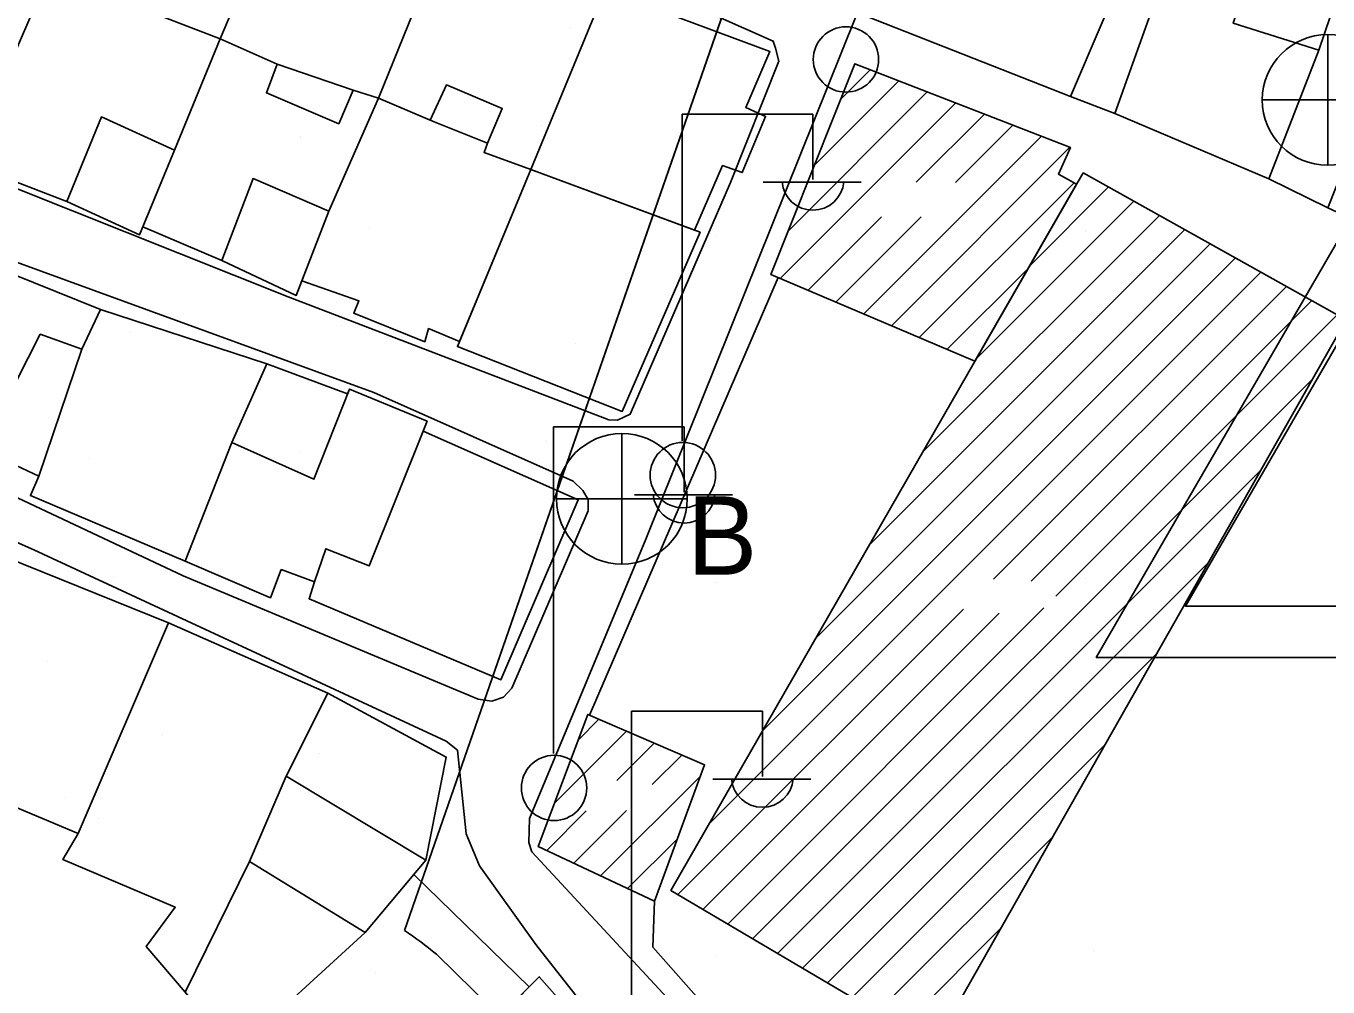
# Model space of a CAD drawing. Extents: x 417997 to 421451, y 4451742 to 4455216.
# Drawn here: x 420300.2 to 420369.9, y 4453203.4 to 4453254.8 of the extents above; entities that cross this region are included whole.
import ezdxf

# ---------------------------------------------------------------- set-up
doc = ezdxf.new("R2010")
doc.units = 0
for name, color, linetype in [('ADA', 7, 'Continuous'), ('B_Mesken', 7, 'Continuous'), ('B_Okul', 7, 'Continuous'), ('B_Tarama', 7, 'Continuous'), ('B_Teras', 7, 'Continuous'), ('Default', 7, 'Continuous'), ('LJ_SEMBOL', 7, 'Continuous'), ('PL_AYA_PARK_DINLENME', 7, 'Continuous'), ('PL_EĞİTİM', 7, 'Continuous'), ('S_Elektrik_Diregi', 7, 'Continuous'), ('S_Rogar_Kapagi_Buski', 7, 'Continuous'), ('Sinir_Duvar_tek_tarafa_ait', 7, 'Continuous'), ('TR_EĞİTİM', 7, 'Continuous'), ('TR_PARKALANI', 7, 'Continuous'), ('Yol_Sose', 7, 'Continuous')]:
    doc.layers.add(name, color=color, linetype=linetype)

# ---------------------------------------------------------------- blocks, each defined once
blk = doc.blocks.new('POINT_DISPLAY')
at = {"layer": 'Default'}
blk.add_line((0, 0), (0, 0), dxfattribs=at)

msp = doc.modelspace()

# ---------------------------------------------------------------- linework, layer by layer
at = {"layer": 'ADA'}
for p, q in [((420320.42, 4453206.383), (420343.792, 4453273.663)), ((420320.42, 4453206.383), (420343.792, 4453273.663)), ((420324.11, 4453203.172), (420322.125, 4453205.111)), ((420324.11, 4453203.172), (420322.125, 4453205.111))]:
    msp.add_line(p, q, dxfattribs=at)
msp.add_arc((420307.524, 4453187.322), 23.013, 50.6215, 55.91879, dxfattribs=at)
msp.add_arc((420307.524, 4453187.322), 23.013, 50.6215, 55.91879, dxfattribs=at)
at = {"layer": 'B_Mesken'}
for points in [[(420301.395, 4453257.683), (420305.653, 4453267.122), (420314.647, 4453263.852), (420310.543, 4453254.144)], [(420314.647, 4453263.852), (420323.093, 4453260.727), (420322.756, 4453260.076), (420321.969, 4453258.251), (420319.023, 4453250.959), (420317.677, 4453251.401), (420313.592, 4453252.783), (420310.543, 4453254.144)], [(420350.224, 4453263.711), (420348.765, 4453264.201), (420345.138, 4453255.366), (420356.089, 4453251.049), (420359.476, 4453259.001), (420358.107, 4453260.167), (420357.311, 4453260.669), (420352.559, 4453262.709)], [(420361.771, 4453259.392), (420358.455, 4453250.149), (420366.718, 4453246.638), (420369.394, 4453253.534), (420371.852, 4453260.799), (420363.454, 4453264.182)], [(420319.023, 4453250.959), (420321.793, 4453249.794), (420322.662, 4453251.674), (420325.653, 4453250.412), (420324.862, 4453248.555), (420324.677, 4453248.052), (420327.187, 4453247.142), (420331.149, 4453256.77), (420327.963, 4453258.138), (420328.33, 4453258.97), (420325.479, 4453260.118), (420325.235, 4453259.416), (420322.835, 4453260.229), (420321.969, 4453258.251), (420319.023, 4453250.959)], [(420302.337, 4453245.428), (420296.998, 4453247.477), (420301.395, 4453257.683), (420310.543, 4453254.144), (420308.098, 4453248.173), (420306.225, 4453243.644)], [(420331.149, 4453256.77), (420339.987, 4453253.464), (420338.691, 4453250.471), (420339.756, 4453249.99), (420338.507, 4453246.977), (420337.459, 4453247.355), (420335.952, 4453243.892), (420327.187, 4453247.142)], [(420310.644, 4453242.278), (420314.622, 4453240.402), (420316.366, 4453244.917), (420319.023, 4453250.959), (420317.677, 4453251.401), (420316.898, 4453249.598), (420313.024, 4453251.259), (420313.592, 4453252.783), (420310.543, 4453254.144), (420308.098, 4453248.173), (420306.405, 4453244.079), (420310.644, 4453242.278)], [(420383.23, 4453250.298), (420385.42, 4453249.959), (420384.272, 4453246.299), (420383.931, 4453245.155), (420382.895, 4453245.474), (420382.337, 4453243.76), (420381.469, 4453243.93), (420380.331, 4453240.694), (420375.466, 4453242.504), (420369.877, 4453245.1), (420371.726, 4453249.779), (420372.721, 4453253.609), (420379.83, 4453251.535)], [(420323.372, 4453237.94), (420321.712, 4453238.62), (420321.501, 4453237.921), (420317.705, 4453239.452), (420317.974, 4453240.107), (420314.923, 4453241.182), (420316.366, 4453244.917), (420319.023, 4453250.959), (420322.008, 4453249.703), (420324.862, 4453248.555), (420324.677, 4453248.052), (420327.187, 4453247.142)], [(420327.187, 4453247.142), (420323.256, 4453237.66), (420332.083, 4453234.188), (420336.251, 4453243.782), (420327.187, 4453247.142)], [(420303.135, 4453237.523), (420304.146, 4453239.653), (420295.837, 4453242.977), (420294.309, 4453239.229), (420292.165, 4453234.358), (420296.143, 4453232.598), (420296.246, 4453232.851), (420297.491, 4453232.329), (420297.477, 4453232.291), (420300.831, 4453230.722)], [(420304.146, 4453239.653), (420313.05, 4453236.739), (420311.179, 4453232.52), (420308.681, 4453226.166), (420300.387, 4453229.684), (420300.831, 4453230.722), (420303.135, 4453237.523)], [(420311.179, 4453232.52), (420313.05, 4453236.739), (420317.37, 4453235.12), (420317.473, 4453235.382), (420321.628, 4453233.659), (420318.528, 4453225.911), (420316.214, 4453226.831), (420315.592, 4453225.06), (420313.818, 4453225.718), (420313.242, 4453224.202), (420308.681, 4453226.166)], [(420315.592, 4453225.06), (420315.31, 4453224.15), (420325.581, 4453219.815), (420329.729, 4453229.458), (420321.416, 4453233.128), (420318.528, 4453225.911), (420316.214, 4453226.831)], [(420295.491, 4453217.408), (420299.068, 4453226.375), (420307.788, 4453222.86), (420302.937, 4453211.567), (420299.118, 4453213.188), (420299.655, 4453214.366), (420296.793, 4453215.766)], [(420316.313, 4453219.085), (420307.788, 4453222.86), (420302.937, 4453211.567), (420302.121, 4453210.181), (420308.145, 4453207.621), (420306.587, 4453205.517), (420308.676, 4453203.071), (420312.122, 4453210.081), (420314.086, 4453214.653)], [(420314.086, 4453214.653), (420316.313, 4453219.085), (420322.657, 4453215.67), (420321.559, 4453210.149), (420318.305, 4453206.276), (420312.122, 4453210.081)], [(420311.324, 4453199.888), (420308.676, 4453203.071), (420312.122, 4453210.081), (420318.305, 4453206.276)], [(420320.92, 4453209.387), (420327.088, 4453203.353), (420317.574, 4453193.731), (420317.288, 4453193.36), (420315.641, 4453194.997), (420315.922, 4453195.425), (420311.324, 4453199.888), (420318.305, 4453206.276)], [(420330.515, 4453200.635), (420332.952, 4453197.925), (420329.981, 4453194.846), (420322.922, 4453187.783), (420317.574, 4453193.731), (420327.633, 4453203.905)]]:
    msp.add_lwpolyline(points, close=True, dxfattribs=at)
at = {"layer": 'B_Okul'}
for points in [[(420350.969, 4453236.881), (420340.046, 4453241.516), (420344.537, 4453252.81), (420356.081, 4453248.327), (420355.443, 4453246.901), (420356.418, 4453246.366)], [(420356.766, 4453246.972), (420370.843, 4453239.098), (420348.781, 4453200.194), (420334.68, 4453208.527)], [(420333.809, 4453207.949), (420336.488, 4453215.257), (420330.24, 4453217.956), (420327.586, 4453210.876)]]:
    msp.add_lwpolyline(points, close=True, dxfattribs=at)
at = {"layer": 'B_Tarama'}
for p, q in [((420342.38, 4453247.384), (420346.891, 4453251.895)), ((420343.78, 4453250.906), (420345.363, 4453252.489)), ((420340.979, 4453243.863), (420348.419, 4453251.302)), ((420340.543, 4453241.305), (420349.947, 4453250.709)), ((420347.826, 4453246.467), (420351.475, 4453250.115)), ((420349.931, 4453246.45), (420353.003, 4453249.522)), ((420345.011, 4453239.409), (420354.531, 4453248.929)), ((420346.501, 4453238.777), (420356.059, 4453248.335)), ((420347.99, 4453238.145), (420356.284, 4453246.439)), ((420353.902, 4453241.986), (420358.127, 4453246.211)), ((420351.038, 4453237.001), (420359.487, 4453245.45)), ((420342.033, 4453240.673), (420345.963, 4453244.604)), ((420343.522, 4453240.041), (420348.097, 4453244.616)), ((420348.174, 4453232.016), (420360.847, 4453244.689)), ((420345.31, 4453227.03), (420362.208, 4453243.928)), ((420342.446, 4453222.045), (420363.568, 4453243.167)), ((420339.582, 4453217.059), (420364.929, 4453242.406)), ((420336.718, 4453212.074), (420366.289, 4453241.645)), ((420349.479, 4453237.513), (420353.834, 4453241.868)), ((420351.96, 4453225.195), (420367.649, 4453240.884)), ((420353.984, 4453225.098), (420369.01, 4453240.123)), ((420355.294, 4453224.286), (420370.37, 4453239.362)), ((420350.969, 4453236.881), (420350.97, 4453236.883)), ((420339.065, 4453205.936), (420369.029, 4453235.9)), ((420340.398, 4453205.148), (420366.251, 4453231)), ((420341.732, 4453204.36), (420363.472, 4453226.1)), ((420335.065, 4453208.3), (420350.356, 4453223.591)), ((420336.398, 4453207.512), (420352.261, 4453223.374)), ((420337.732, 4453206.724), (420354.668, 4453223.661)), ((420343.065, 4453203.572), (420360.693, 4453221.2)), ((420328.459, 4453213.206), (420332.314, 4453217.06)), ((420329.732, 4453216.599), (420330.832, 4453217.7)), ((420331.786, 4453214.411), (420333.795, 4453216.42)), ((420333.692, 4453214.196), (420335.277, 4453215.78)), ((420344.399, 4453202.784), (420357.914, 4453216.3)), ((420330.924, 4453209.306), (420336.264, 4453214.646)), ((420328.038, 4453210.663), (420330.157, 4453212.782)), ((420329.481, 4453209.984), (420332.302, 4453212.806)), ((420332.366, 4453208.627), (420335.036, 4453211.297)), ((420345.732, 4453201.996), (420355.135, 4453211.4)), ((420347.065, 4453201.208), (420352.357, 4453206.499))]:
    msp.add_line(p, q, dxfattribs=at)
at = {"layer": 'B_Teras'}
for points in [[(420361.771, 4453259.392), (420363.454, 4453264.182), (420371.852, 4453260.799), (420369.394, 4453253.534), (420364.807, 4453254.98), (420365.154, 4453256.094), (420363.545, 4453256.964), (420363.846, 4453258.365)], [(420306.405, 4453244.079), (420310.644, 4453242.278), (420312.307, 4453246.662), (420316.366, 4453244.917), (420319.023, 4453250.959), (420317.677, 4453251.401), (420316.898, 4453249.598), (420313.024, 4453251.259), (420313.592, 4453252.783), (420310.543, 4453254.144), (420308.098, 4453248.173)], [(420302.337, 4453245.428), (420304.19, 4453249.964), (420308.098, 4453248.173), (420306.225, 4453243.644)], [(420297.477, 4453232.291), (420298.945, 4453236.004), (420299.615, 4453235.783), (420300.909, 4453238.324), (420303.135, 4453237.523), (420300.831, 4453230.722)], [(420311.179, 4453232.52), (420308.681, 4453226.166), (420313.242, 4453224.202), (420313.818, 4453225.718), (420315.592, 4453225.06), (420316.214, 4453226.831), (420318.528, 4453225.911), (420321.628, 4453233.659), (420317.473, 4453235.382), (420315.571, 4453230.557)], [(420312.122, 4453210.081), (420314.086, 4453214.653), (420321.559, 4453210.149), (420318.305, 4453206.276)], [(420317.574, 4453193.731), (420327.633, 4453203.905), (420330.515, 4453200.635), (420327.575, 4453197.372), (420329.981, 4453194.846), (420322.922, 4453187.783)]]:
    msp.add_lwpolyline(points, close=True, dxfattribs=at)
at = {"layer": 'LJ_SEMBOL'}
for points in [[(420383.35, 4453221.007), (420370.408, 4453243.327), (420357.466, 4453221.007), (420383.35, 4453221.007)], [(420383.35, 4453221.007), (420370.408, 4453243.327), (420357.466, 4453221.007), (420383.35, 4453221.007)], [(420370.408, 4453237.844), (420378.576, 4453223.757), (420362.239, 4453223.757), (420370.408, 4453237.844)], [(420370.408, 4453237.844), (420378.576, 4453223.757), (420362.239, 4453223.757), (420370.408, 4453237.844)]]:
    msp.add_lwpolyline(points, dxfattribs=at)
at = {"layer": 'PL_AYA_PARK_DINLENME'}
for points in [[(420320.42, 4453206.383), (420343.792, 4453273.663), (420331.467, 4453273.477), (420289.162, 4453272.812), (420282.058, 4453272.7), (420262.699, 4453207.092), (420254.587, 4453206.153), (420222.297, 4453202.415)], [(420320.42, 4453206.383), (420343.792, 4453273.663), (420331.467, 4453273.477), (420289.162, 4453272.812), (420282.058, 4453272.7), (420262.699, 4453207.092), (420254.587, 4453206.153), (420222.297, 4453202.415)], [(420315.78, 4453197.381), (420357.497, 4453154.919), (420363.831, 4453162.741), (420324.11, 4453203.172), (420322.125, 4453205.111)], [(420315.78, 4453197.381), (420357.497, 4453154.919), (420363.831, 4453162.741), (420324.11, 4453203.172), (420322.125, 4453205.111)]]:
    msp.add_lwpolyline(points, dxfattribs=at)
msp.add_arc((420307.524, 4453187.322), 23.013, 50.6215, 55.91879, dxfattribs=at)
msp.add_arc((420307.524, 4453187.322), 23.013, 50.6215, 55.91879, dxfattribs=at)
at = {"layer": 'PL_EĞİTİM'}
for points in [[(420433.153, 4453264.175), (420433.491, 4453269.164), (420357.117, 4453273.865), (420343.792, 4453273.663), (420320.42, 4453206.383)], [(420433.153, 4453264.175), (420433.491, 4453269.164), (420357.117, 4453273.865), (420343.792, 4453273.663), (420320.42, 4453206.383)], [(420322.125, 4453205.111), (420324.11, 4453203.172), (420363.831, 4453162.741)], [(420322.125, 4453205.111), (420324.11, 4453203.172), (420363.831, 4453162.741)]]:
    msp.add_lwpolyline(points, dxfattribs=at)
msp.add_arc((420307.524, 4453187.322), 23.013, 50.6215, 55.91879, dxfattribs=at)
msp.add_arc((420307.524, 4453187.322), 23.013, 50.6215, 55.91879, dxfattribs=at)
at = {"layer": 'S_Elektrik_Diregi'}
for p, q in [((420335.29, 4453232.611), (420335.29, 4453250.111)), ((420335.29, 4453250.111), (420342.29, 4453250.111)), ((420342.29, 4453246.611), (420342.29, 4453250.111)), ((420339.63, 4453246.471), (420344.88, 4453246.471)), ((420328.394, 4453215.853), (420328.394, 4453233.353)), ((420328.394, 4453233.353), (420335.394, 4453233.353)), ((420335.394, 4453229.853), (420335.394, 4453233.353)), ((420332.734, 4453229.713), (420337.984, 4453229.713)), ((420332.585, 4453200.627), (420332.585, 4453218.127)), ((420332.585, 4453218.127), (420339.585, 4453218.127)), ((420339.585, 4453214.627), (420339.585, 4453218.127)), ((420336.925, 4453214.487), (420342.175, 4453214.487))]:
    msp.add_line(p, q, dxfattribs=at)
for centre in [(420344.061, 4453253.039), (420335.326, 4453230.775), (420328.43, 4453214.017)]:
    msp.add_circle(centre, 1.75, dxfattribs=at)
for centre in [(420342.291, 4453246.624), (420335.395, 4453229.866), (420339.586, 4453214.64)]:
    msp.add_arc(centre, 1.658, 184.83843, 355.14641, dxfattribs=at)
at = {"layer": 'S_Rogar_Kapagi_Buski'}
for p, q in [((420369.861, 4453254.373), (420369.861, 4453247.373)), ((420366.361, 4453250.873), (420373.361, 4453250.873)), ((420332.061, 4453233.003), (420332.061, 4453226.003)), ((420328.561, 4453229.503), (420335.561, 4453229.503))]:
    msp.add_line(p, q, dxfattribs=at)
for centre in [(420369.861, 4453250.873), (420332.061, 4453229.503)]:
    msp.add_circle(centre, 3.5, dxfattribs=at)
at = {"layer": 'Sinir_Duvar_tek_tarafa_ait'}
for points in [[(420358.455, 4453250.149), (420356.089, 4453251.049)], [(420369.877, 4453245.1), (420366.718, 4453246.638)], [(420330.328, 4453217.918), (420340.433, 4453241.352)], [(420347.426, 4453189.985), (420333.728, 4453205.487), (420333.801, 4453207.952)]]:
    msp.add_lwpolyline(points, dxfattribs=at)
at = {"layer": 'Yol_Sose'}
for points in [[(420385.051, 4453185.3), (420370.281, 4453169.555), (420369.348, 4453168.922), (420368.34, 4453168.679), (420367.136, 4453168.967), (420350.139, 4453185.882), (420327.243, 4453210.597), (420327.072, 4453211.1), (420327.122, 4453212.371), (420333.347, 4453227.34), (420344.617, 4453255.378), (420352.345, 4453272.368), (420352.859, 4453272.614)], [(420303.229, 4453263.431), (420304.851, 4453267.131), (420305.195, 4453267.507), (420305.44, 4453267.665), (420305.936, 4453267.695), (420317.331, 4453263.086), (420329.651, 4453258.697), (420340.155, 4453254.022), (420340.285, 4453253.637), (420340.461, 4453252.958), (420337.878, 4453246.447), (420332.508, 4453234.037), (420331.822, 4453233.724), (420331.355, 4453233.733), (420314.182, 4453240.325), (420296.809, 4453247.246), (420296.596, 4453247.452), (420296.45, 4453247.784), (420296.473, 4453248.108), (420297.004, 4453249.24)], [(420294.492, 4453240.299), (420295.789, 4453243.159), (420295.878, 4453243.252), (420296.388, 4453243.363), (420318.778, 4453235.197), (420329.45, 4453230.452), (420329.978, 4453229.954), (420330.264, 4453229.475), (420330.247, 4453228.855), (420326.167, 4453219.363), (420325.724, 4453218.871), (420325.1, 4453218.672), (420324.362, 4453218.768), (420308.569, 4453225.377), (420292.051, 4453233.147), (420291.827, 4453233.522), (420291.821, 4453233.812), (420293.339, 4453237.318)], [(420264.744, 4453129.146), (420271.601, 4453161.024), (420278.461, 4453190.538), (420284.869, 4453218.061), (420289.933, 4453231.088), (420290.039, 4453231.185), (420290.258, 4453231.235), (420290.76, 4453231.103), (420300.568, 4453226.773)], [(420300.568, 4453226.773), (420322.652, 4453216.525), (420323.257, 4453216.036), (420323.73, 4453211.564), (420324.443, 4453209.85), (420327.461, 4453205.625)], [(420327.461, 4453205.625), (420330.713, 4453201.469)]]:
    msp.add_lwpolyline(points, dxfattribs=at)

# ---------------------------------------------------------------- block references
at = {"layer": 'TR_EĞİTİM', "xscale": 0.1, "yscale": 0.10000000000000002}
for p in [(420337.144, 4453243.589), (420337.144, 4453243.589), (420356.897, 4453243.814), (420356.897, 4453243.814), (420337.144, 4453225.004), (420337.144, 4453225.004), (420356.897, 4453225.228), (420356.897, 4453225.228), (420357.346, 4453205.318), (420357.346, 4453205.318), (420337.144, 4453205.004), (420337.144, 4453205.004)]:
    msp.add_blockref('POINT_DISPLAY', p, dxfattribs=at)
at = {"layer": 'TR_PARKALANI', "xscale": 0.1, "yscale": 0.10000000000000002}
for p in [(420329.283, 4453254.776), (420329.283, 4453254.776), (420327.764, 4453249.489), (420327.764, 4453249.489), (420303.562, 4453248.94), (420303.562, 4453248.94), (420314.844, 4453248.94), (420314.844, 4453248.94), (420307.283, 4453243.682), (420307.283, 4453243.682), (420318.565, 4453244.058), (420318.565, 4453244.058), (420324.801, 4453241.97), (420324.801, 4453241.97), (420317.046, 4453238.771), (420317.046, 4453238.771), (420305.764, 4453238.395), (420305.764, 4453238.395), (420329.561, 4453237.845), (420329.561, 4453237.845), (420328.043, 4453232.559), (420328.043, 4453232.559), (420314.844, 4453232.017), (420314.844, 4453232.017), (420303.562, 4453231.641), (420303.562, 4453231.641), (420301.96, 4453228.753), (420301.96, 4453228.753), (420319.605, 4453227.892), (420319.605, 4453227.892), (420304.832, 4453225.287), (420304.832, 4453225.287), (420311.739, 4453224.163), (420311.739, 4453224.163), (420318.086, 4453222.605), (420318.086, 4453222.605), (420301.32, 4453220.771), (420301.32, 4453220.771), (420307.458, 4453216.898), (420307.458, 4453216.898), (420315.883, 4453215.851), (420315.883, 4453215.851), (420302.282, 4453213.508), (420302.282, 4453213.508), (420304.028, 4453212.394), (420304.028, 4453212.394), (420318.847, 4453204.116), (420318.847, 4453204.116)]:
    msp.add_blockref('POINT_DISPLAY', p, dxfattribs=at)

# ---------------------------------------------------------------- texts
at = {"layer": 'S_Rogar_Kapagi_Buski'}
msp.add_text('B', height=4.2, dxfattribs=at).set_placement((420335.561, 4453225.439))

doc.saveas('drawing.dxf')
